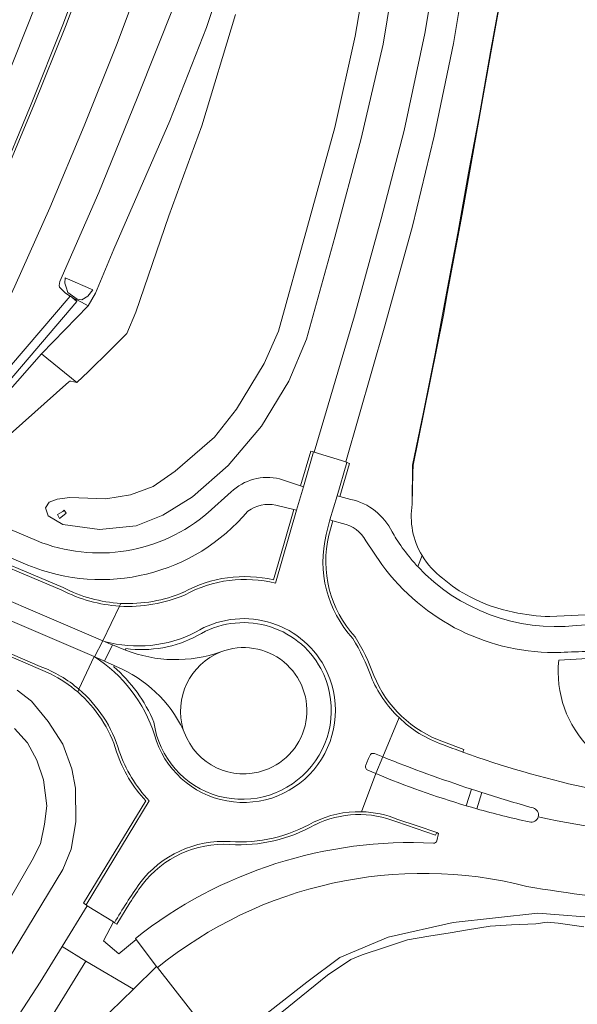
# Model space of a CAD drawing. Header units: metres. Extents: x 197700 to 204338, y 317132 to 325229.
# Tile 423 of 656: x 201313 to 201391, y 318522 to 318659. Entities that reach past the tile are written whole.
import ezdxf

# ---------------------------------------------------------------- set-up
doc = ezdxf.new("R2010")
doc.units = ezdxf.units.M
for name, color, linetype, lineweight in [('B-WE-FV-GELEIDING_WILDRASTER-G', 80, 'Continuous', 18), ('B-WE-GR-GRAS-GV', 60, 'Continuous', 13), ('B-WE-IE-TERREINAFSCHEIDING_KUNSTMATIG_HEKWERK-G', 20, 'IE-TERREINAFSCHEIDING-KUNSTMATIG', 18), ('B-WE-IE-TERREINAFSCHEIDING_KUNSTMATIG_MUUR-GV', 90, 'Continuous', 18), ('B-WE-OG-TERREIN_CULTUURSCHEIDING-GV', 7, 'Continuous', 18), ('B-WE-OG-TERREIN_ERF-GV', 7, 'Continuous', 18), ('B-WE-OG-WATER_GREPPEL-GV', 160, 'Continuous', 18), ('B-WE-OG-WEG-GV', 7, 'Continuous', 18), ('B-WE-VH-ONVERHARD-GV', 252, 'Continuous', 18), ('B-WE-VH-VERHARDING_ASFALT-GV', 252, 'Continuous', 18), ('B-WE-VH-VERHARDING_BETON-GV', 252, 'Continuous', 18), ('B-WE-VH-VERHARDING_BETONSTRAATSTEEN-GV', 252, 'Continuous', 18), ('B-WE-VH-VERHARDING_GRASBETONSTEEN-GV', 70, 'Continuous', 18)]:
    doc.layers.add(name, color=color, linetype=linetype, lineweight=lineweight)
doc.linetypes.add('IE-TERREINAFSCHEIDING-KUNSTMATIG', pattern='A,4,[82,NLCS.SHX,S=0.75,R=90,X=0,Y=0],4,-2', length=10)

msp = doc.modelspace()

# ---------------------------------------------------------------- linework, layer by layer
at = {"layer": 'B-WE-FV-GELEIDING_WILDRASTER-G'}
for points in [[(201367.786, 318595.955), (201367.809, 318597.054), (201369.311, 318604.374), (201372.025, 318617.877), (201372.516, 318620.84), (201374.626, 318631.925), (201376.612, 318643.124), (201378.606, 318654.336), (201381.48, 318670.264), (201382.113, 318685.283), (201382.774, 318702.755), (201383.149, 318711.334), (201383.694, 318720.136), (201384.645, 318734.397)], [(201341.148, 318515.993), (201353.057, 318525.28), (201357.648, 318528.708), (201364.348, 318531.516), (201373.361, 318533.575), (201385.121, 318534.867), (201394.585, 318534.108)]]:
    msp.add_lwpolyline(points, dxfattribs=at)
at = {"layer": 'B-WE-GR-GRAS-GV'}
for points in [[(201358.022, 318588.951), (201356.666, 318589.358), (201356.134, 318587.349)], [(201363.478, 318583.291), (201361.259, 318586.582)], [(201362.347, 318567.873), (201362.354, 318567.854)], [(201372.022, 318558.656), (201374.868, 318557.575), (201374.722, 318557.222)], [(201391.492, 318532.94), (201387.935, 318533.46), (201386.396, 318533.597), (201384.865, 318533.388), (201381.467, 318533.219), (201378.51, 318533.073), (201375.382, 318532.55), (201372.938, 318532.143), (201369.98, 318531.649), (201367.021, 318531.155), (201363.959, 318530.15), (201360.746, 318529.095), (201359.186, 318528.45), (201355.931, 318526.263), (201345.957, 318518.16)]]:
    msp.add_lwpolyline(points, dxfattribs=at)
for points in [[(201361.259, 318586.582, 0.2189396), (201358.022, 318588.951)], [(201356.134, 318587.349, 0.2513113), (201359.763, 318573.243)], [(201388.302, 318571.078, -0.2486874), (201363.478, 318583.291)], [(201359.763, 318573.243, -0.0539027), (201362.347, 318567.873)], [(201396.261, 318571.35, 0.0012421), (201388.302, 318571.078)], [(201362.354, 318567.854, 0.2126578), (201372.022, 318558.656)], [(201374.722, 318557.222, 0.0635353), (201408.828, 318549.631)]]:
    msp.add_lwpolyline(points, format="xyb", dxfattribs=at)
at = {"layer": 'B-WE-IE-TERREINAFSCHEIDING_KUNSTMATIG_HEKWERK-G'}
for points in [[(201367.674, 318591.64), (201367.746, 318597.058), (201369.251, 318604.44), (201370.863, 318612.531), (201372.464, 318620.951), (201373.998, 318629.269), (201375.513, 318637.642), (201377.087, 318646.005), (201378.572, 318654.481), (201380.133, 318663.059), (201381.416, 318670.19), (201381.887, 318679.685), (201382.163, 318688.37), (201382.472, 318696.995), (201382.782, 318705.401), (201383.305, 318714.356), (201383.877, 318722.979), (201384.429, 318731.565)], [(201404.53, 318576.911), (201386.796, 318576.053)], [(201388.022, 318569.98), (201419.302, 318571.813), (201442.398, 318573.695)], [(201375.382, 318532.55), (201378.51, 318533.073)], [(201378.51, 318533.073), (201381.467, 318533.219)], [(201381.467, 318533.219), (201384.865, 318533.388)], [(201384.865, 318533.388), (201386.396, 318533.597)], [(201386.396, 318533.597), (201387.935, 318533.46)], [(201387.935, 318533.46), (201391.492, 318532.94)], [(201367.021, 318531.155), (201369.98, 318531.649)], [(201369.98, 318531.649), (201372.938, 318532.143)], [(201372.938, 318532.143), (201375.382, 318532.55)], [(201360.746, 318529.095), (201363.959, 318530.15)], [(201363.959, 318530.15), (201367.021, 318531.155)], [(201359.186, 318528.45), (201360.746, 318529.095)], [(201355.931, 318526.263), (201359.186, 318528.45)], [(201345.957, 318518.16), (201355.931, 318526.263)]]:
    msp.add_lwpolyline(points, dxfattribs=at)
for points in [[(201369.06, 318584.506, -0.1758927), (201367.674, 318591.64)], [(201371.906, 318581.388, -0.0999698), (201369.06, 318584.506)], [(201375.746, 318578.788, -0.0708132), (201371.906, 318581.388)], [(201381.729, 318576.67, -0.0739039), (201375.746, 318578.788)], [(201386.796, 318576.053, -0.0487687), (201381.729, 318576.67)], [(201404.726, 318553.371, -0.478161), (201388.022, 318569.98)]]:
    msp.add_lwpolyline(points, format="xyb", dxfattribs=at)
at = {"layer": 'B-WE-IE-TERREINAFSCHEIDING_KUNSTMATIG_MUUR-GV'}
msp.add_lwpolyline([(201311.886, 318601.362), (201320.02, 318608.642), (201320.173, 318608.745), (201320.302, 318608.742), (201321.124, 318608.528), (201316.239, 318612.547), (201308.193, 318603.388)], dxfattribs=at)
at = {"layer": 'B-WE-OG-TERREIN_CULTUURSCHEIDING-GV'}
for points in [[(201341.113, 318571.139, 0.3888702), (201335.898, 318560.305)], [(201347.192, 318554.703, 1.0189214), (201341.113, 318571.139)], [(201336.046, 318559.988, 0.4107789), (201347.192, 318554.703)]]:
    msp.add_lwpolyline(points, format="xyb", dxfattribs=at)
msp.add_lwpolyline([(201335.898, 318560.305), (201336.046, 318559.988)], dxfattribs=at)
at = {"layer": 'B-WE-OG-TERREIN_ERF-GV'}
for points in [[(201384.645, 318734.397), (201383.694, 318720.136), (201383.149, 318711.334), (201382.774, 318702.755), (201382.113, 318685.283), (201381.48, 318670.264), (201378.606, 318654.336), (201376.612, 318643.124), (201374.626, 318631.925), (201372.516, 318620.84), (201372.025, 318617.877), (201369.311, 318604.374), (201367.809, 318597.054), (201367.786, 318595.955), (201367.674, 318591.64)], [(201369.06, 318584.506), (201368.454, 318582.991)], [(201390.453, 318574.793), (201413.83, 318576.289)]]:
    msp.add_lwpolyline(points, dxfattribs=at)
for points in [[(201367.674, 318591.64, 0.1758927), (201369.06, 318584.506)], [(201368.454, 318582.991, 0.2356644), (201390.453, 318574.793)]]:
    msp.add_lwpolyline(points, format="xyb", dxfattribs=at)
at = {"layer": 'B-WE-OG-WATER_GREPPEL-GV'}
for points in [[(201334.711, 318661.045), (201329.498, 318648.027), (201324.195, 318634.909), (201318.762, 318622.582), (201318.681, 318622.028), (201318.736, 318621.805), (201319.553, 318620.934), (201320.217, 318620.524), (201320.24, 318620.551), (201320.421, 318620.397), (201320.629, 318620.269), (201321.771, 318619.717), (201322.697, 318619.198), (201323.744, 318620.958), (201326.259, 318627.068), (201334.06, 318644.884), (201339.12, 318657.823), (201344.409, 318673.838)], [(201361.98, 318669.598), (201359.756, 318656.633), (201356.941, 318643.95), (201353.137, 318630.201), (201349.142, 318615.686), (201347.132, 318611.194), (201343.296, 318604.863), (201340.225, 318600.961), (201334.805, 318596.231), (201331.749, 318594.099), (201328.604, 318592.938), (201325.153, 318592.416), (201320.14, 318592.591), (201318.415, 318592.335), (201317.293, 318591.946), (201316.787, 318591.156), (201317.159, 318590.048), (201319.191, 318588.807), (201324.284, 318588.115), (201329.359, 318588.662), (201333.094, 318590.109), (201337.209, 318592.671), (201342.14, 318597.038), (201346.753, 318602.49), (201350.576, 318608.729), (201353.025, 318614.581), (201356.968, 318628.71), (201360.592, 318642.429), (201363.657, 318655.55), (201365.922, 318669.39)], [(201311.236, 318527.78), (201319.171, 318540.941), (201320.331, 318543.746), (201320.993, 318547.543), (201320.928, 318552.209), (201320.426, 318554.924), (201319.214, 318558.316), (201317.147, 318561.485), (201314.853, 318564.287), (201312.873, 318565.809)], [(201312.485, 318560.502), (201314.279, 318558.499), (201315.585, 318556.102), (201316.517, 318553.354), (201316.951, 318549.753), (201316.662, 318547.203), (201316.084, 318544.493), (201314.95, 318542.216), (201307.644, 318529.576)]]:
    msp.add_lwpolyline(points, dxfattribs=at)
for points in [[(201319.533, 318623.098), (201323.37, 318621.4), (201322.662, 318620.526), (201321.834, 318620.029), (201321.17, 318620.135), (201319.898, 318621.032), (201319.639, 318621.768), (201319.492, 318622.32)], [(201319.656, 318590.413), (201319.39, 318590.152), (201318.749, 318589.677), (201318.473, 318590.215), (201319.183, 318590.613), (201319.382, 318590.826)]]:
    msp.add_lwpolyline(points, close=True, dxfattribs=at)
at = {"layer": 'B-WE-OG-WEG-GV'}
for points in [[(201348.746, 318591.526, 0.2086863), (201344.878, 318590.69)], [(201344.878, 318590.69, -0.3265305), (201314.325, 318583.196)], [(201335.971, 318579.435, -0.1837552), (201348.45, 318581.146)], [(201319.241, 318580.083, 0.1077247), (201327.241, 318577.882)], [(201327.241, 318577.882, 0.1151538), (201335.959, 318579.429)], [(201365.563, 318547.535, 0.2139317), (201354.195, 318547.139)], [(201354.172, 318547.127, -0.1465875), (201342.392, 318544.406)], [(201329.265, 318531.361, -0.1817946), (201370.642, 318544.591)], [(201342.39, 318544.406, 0.250276), (201330.2, 318538.803)], [(201370.642, 318544.591, 0.4044009), (201371.095, 318544.903)], [(201330.19, 318538.789, 0.0174954), (201328.505, 318536.311)]]:
    msp.add_lwpolyline(points, format="xyb", dxfattribs=at)
for points in [[(201348.45, 318581.146), (201349.91, 318586.216), (201351.24, 318590.902), (201348.746, 318591.526)], [(201314.325, 318583.196), (201306.645, 318586.483), (201304.071, 318587.195), (201303.969, 318586.99), (201303.836, 318586.722), (201305.805, 318585.749), (201319.241, 318580.083)], [(201335.959, 318579.429), (201335.971, 318579.435)], [(201354.195, 318547.139), (201354.172, 318547.127)], [(201371.095, 318544.903), (201371.348, 318545.945), (201371.086, 318546.062), (201371.082, 318546.063), (201370.916, 318545.69), (201365.563, 318547.535)], [(201342.392, 318544.406), (201342.39, 318544.406)], [(201330.2, 318538.803), (201330.19, 318538.789)], [(201328.505, 318536.311), (201326.697, 318533.331), (201326.34, 318533.517), (201326.202, 318533.637), (201324.814, 318531.004), (201326.948, 318529.232), (201329.374, 318531.191), (201329.265, 318531.361)]]:
    msp.add_lwpolyline(points, dxfattribs=at)
at = {"layer": 'B-WE-VH-ONVERHARD-GV'}
for points in [[(201349.284, 318595.185), (201352.196, 318594.203), (201353.619, 318599.034), (201353.972, 318598.933), (201354.099, 318598.882), (201359.659, 318617.785), (201363.379, 318631.276), (201366.588, 318643.558), (201369.428, 318657.004), (201371.428, 318668.912), (201372.32, 318676.703), (201372.875, 318681.556), (201373.695, 318695.581), (201373.895, 318708.401), (201373.622, 318724.286), (201372.801, 318746.356)], [(201376.755, 318747.006), (201377.575, 318724.668), (201377.912, 318708.418), (201377.784, 318695.591), (201376.957, 318681.222), (201376.307, 318675.467), (201375.45, 318667.872), (201373.422, 318655.623), (201370.715, 318642.775), (201367.704, 318630.241), (201363.902, 318616.4), (201358.466, 318597.514), (201358.603, 318597.425), (201358.983, 318597.312), (201357.642, 318592.711), (201359.17, 318592.322)], [(201367.674, 318591.64), (201367.786, 318595.955), (201367.809, 318597.054), (201369.311, 318604.374), (201372.025, 318617.877), (201372.516, 318620.84), (201374.626, 318631.925), (201376.612, 318643.124), (201378.606, 318654.336), (201381.48, 318670.264), (201382.113, 318685.283), (201382.774, 318702.755), (201383.149, 318711.334), (201383.694, 318720.136), (201384.645, 318734.397)], [(201344.409, 318673.838), (201339.12, 318657.823), (201334.06, 318644.884), (201326.259, 318627.068), (201323.744, 318620.958), (201322.697, 318619.198), (201316.239, 318612.547), (201321.124, 318608.528), (201322.732, 318610.088), (201325.746, 318613.044), (201328.053, 318615.352), (201329.321, 318618.318), (201333.908, 318631.69), (201338.489, 318644.165), (201343.142, 318659.645)], [(201365.922, 318669.39), (201363.657, 318655.55), (201360.592, 318642.429), (201356.968, 318628.71), (201353.025, 318614.581), (201350.576, 318608.729), (201346.753, 318602.49), (201342.14, 318597.038), (201337.209, 318592.671), (201333.094, 318590.109), (201329.359, 318588.662), (201324.284, 318588.115), (201319.191, 318588.807), (201317.159, 318590.048), (201316.787, 318591.156), (201317.293, 318591.946), (201318.415, 318592.335), (201320.14, 318592.591), (201325.153, 318592.416), (201328.604, 318592.938), (201331.749, 318594.099), (201334.805, 318596.231), (201340.225, 318600.961), (201343.296, 318604.863), (201347.132, 318611.194), (201349.142, 318615.686), (201353.137, 318630.201), (201356.941, 318643.95), (201359.756, 318656.633), (201361.98, 318669.598)], [(201315.487, 318661.142), (201310.925, 318649.615), (201306.096, 318638.238), (201301.289, 318627.35), (201296.092, 318616.199), (201290.988, 318605.895), (201292.468, 318605.109), (201293.173, 318604.735), (201295.005, 318603.762), (201300.264, 318614.465), (201305.268, 318625.075), (201310.073, 318635.905), (201314.793, 318647.211), (201319.192, 318658.227), (201323.251, 318669.031)], [(201330.869, 318666.643), (201326.623, 318655.384), (201322.16, 318644.185), (201317.392, 318632.791), (201312.544, 318621.903), (201307.436, 318611.054), (201301.489, 318599.071), (201300.986, 318598.101), (201303.593, 318601.141), (201320.217, 318620.524), (201319.553, 318620.934), (201318.736, 318621.805), (201318.681, 318622.028), (201318.762, 318622.582), (201324.195, 318634.909), (201329.498, 318648.027), (201334.711, 318661.045)], [(201343.142, 318659.645), (201338.489, 318644.165), (201333.908, 318631.69), (201329.321, 318618.318), (201328.053, 318615.352), (201325.746, 318613.044), (201322.732, 318610.088), (201321.124, 318608.528), (201320.302, 318608.742), (201320.173, 318608.745), (201320.02, 318608.642), (201311.886, 318601.362), (201305.28, 318595.202), (201304.881, 318594.442), (201312.073, 318591.362), (201311.864, 318590.864), (201311.851, 318590.829), (201312.084, 318590.73), (201311.834, 318590.225), (201307.023, 318592.267), (201306.209, 318590.525), (201315.527, 318586.602)], [(201339.372, 318590.512), (201342.546, 318593.358)], [(201365.467, 318586.855), (201365.481, 318586.834)], [(201367.203, 318584.434), (201367.256, 318584.368)], [(201368.454, 318582.991), (201369.06, 318584.506)], [(201317.481, 318568.086), (201305.018, 318573.464)], [(201312.873, 318565.809), (201314.853, 318564.287), (201317.147, 318561.485), (201319.214, 318558.316), (201320.426, 318554.924), (201320.928, 318552.209), (201320.993, 318547.543), (201320.331, 318543.746), (201319.171, 318540.941), (201311.236, 318527.78)], [(201307.644, 318529.576), (201314.95, 318542.216), (201316.084, 318544.493), (201316.662, 318547.203), (201316.951, 318549.753), (201316.517, 318553.354), (201315.585, 318556.102), (201314.279, 318558.499), (201312.485, 318560.502)], [(201307.084, 318511.528), (201316.068, 318525.289), (201319.108, 318530.24), (201322.575, 318535.885), (201322.412, 318536.012), (201322.064, 318536.245), (201330.707, 318550.441)], [(201332.329, 318527.302), (201341.148, 318515.993), (201341.793, 318515.165), (201345.957, 318518.16), (201355.931, 318526.263), (201359.186, 318528.45), (201360.746, 318529.095), (201363.959, 318530.15), (201367.021, 318531.155), (201369.98, 318531.649), (201372.938, 318532.143), (201375.382, 318532.55), (201378.51, 318533.073), (201381.467, 318533.219), (201384.865, 318533.388), (201386.396, 318533.597), (201387.935, 318533.46), (201391.492, 318532.94)], [(201341.148, 318515.993), (201332.329, 318527.302), (201332.205, 318527.465), (201328.993, 318524.325), (201324.162, 318519.602)]]:
    msp.add_lwpolyline(points, dxfattribs=at)
msp.add_lwpolyline([(201320.421, 318620.397), (201321.152, 318619.778), (201302.039, 318597.407), (201301.669, 318595.817), (201301.99, 318595.69), (201302.687, 318597.08), (201308.193, 318603.388), (201316.239, 318612.547), (201322.697, 318619.198), (201321.771, 318619.717), (201320.629, 318620.269)], close=True, dxfattribs=at)
for points in [[(201342.546, 318593.358, -0.2488601), (201349.284, 318595.185)], [(201359.17, 318592.322, -0.2290404), (201364.894, 318587.803)], [(201369.06, 318584.506, -0.1758927), (201367.674, 318591.64)], [(201315.527, 318586.602, 0.2834609), (201339.372, 318590.512)], [(201364.894, 318587.803, 0.0100782), (201365.467, 318586.855)], [(201365.481, 318586.834, 0.0281774), (201367.203, 318584.434)], [(201367.256, 318584.368, 0.0173649), (201368.454, 318582.991)], [(201321.258, 318565.573, 0.0636427), (201317.481, 318568.086)], [(201326.663, 318557.252, 0.1413059), (201321.258, 318565.573)], [(201330.707, 318550.441, -0.1099197), (201326.663, 318557.252)], [(201383.6, 318538.586, 0.2368976), (201332.329, 318527.302)], [(201401.21, 318536.447, -0.0274095), (201383.6, 318538.586)]]:
    msp.add_lwpolyline(points, format="xyb", dxfattribs=at)
at = {"layer": 'B-WE-VH-VERHARDING_ASFALT-GV'}
for points in [[(201354.099, 318598.882), (201358.466, 318597.514), (201363.902, 318616.4), (201367.704, 318630.241), (201370.715, 318642.775), (201373.422, 318655.623), (201375.45, 318667.872), (201376.307, 318675.467), (201372.32, 318676.703), (201371.428, 318668.912), (201369.428, 318657.004), (201366.588, 318643.558), (201363.379, 318631.276), (201359.659, 318617.785)], [(201332.205, 318527.465), (201329.374, 318531.191), (201326.948, 318529.232), (201324.814, 318531.004), (201326.202, 318533.637), (201322.575, 318535.885), (201319.108, 318530.24), (201322.404, 318528.21), (201328.993, 318524.325)]]:
    msp.add_lwpolyline(points, close=True, dxfattribs=at)
for points in [[(201323.692, 318668.912), (201319.557, 318657.997), (201315.186, 318647.061), (201310.366, 318635.617), (201305.626, 318624.864), (201300.627, 318614.245), (201294.687, 318602.255), (201292.929, 318598.847), (201292.862, 318598.716), (201292.697, 318598.397), (201292.16, 318597.354), (201298.805, 318593.898), (201299.607, 318595.444), (201299.772, 318595.761), (201299.836, 318595.885), (201300.986, 318598.101), (201301.489, 318599.071), (201307.436, 318611.054), (201312.544, 318621.903), (201317.392, 318632.791), (201322.16, 318644.185), (201326.623, 318655.384), (201330.869, 318666.643)], [(201323.251, 318669.031), (201319.192, 318658.227), (201314.793, 318647.211), (201310.073, 318635.905)], [(201310.366, 318635.617), (201315.186, 318647.061), (201319.557, 318657.997), (201323.692, 318668.912)], [(201308.414, 318663.865), (201303.844, 318652.257), (201299.322, 318641.501), (201294.327, 318630.259), (201289.19, 318619.282), (201282.478, 318605.963), (201282.297, 318605.604), (201281.541, 318604.105), (201281.371, 318603.78), (201281.307, 318603.657), (201281.139, 318603.337), (201281.036, 318603.14), (201287.759, 318599.644), (201288.13, 318600.349), (201288.224, 318600.528), (201288.296, 318600.669), (201288.364, 318600.799), (201290.988, 318605.895), (201296.092, 318616.199), (201301.289, 318627.35), (201306.096, 318638.238), (201310.925, 318649.615), (201315.487, 318661.142)], [(201355.746, 318587.444), (201356.267, 318589.477), (201357.254, 318592.81), (201358.603, 318597.425), (201358.466, 318597.514), (201354.099, 318598.882), (201353.972, 318598.933), (201352.598, 318594.067), (201351.621, 318590.807), (201348.729, 318580.667)], [(201348.746, 318591.526), (201351.24, 318590.902), (201351.621, 318590.807), (201352.598, 318594.067), (201352.196, 318594.203), (201349.284, 318595.185)], [(201342.546, 318593.358), (201339.372, 318590.512)], [(201315.527, 318586.602), (201306.209, 318590.525), (201304.224, 318591.373), (201302.247, 318587.726), (201303.969, 318586.99), (201304.071, 318587.195), (201306.645, 318586.483), (201314.325, 318583.196)], [(201319.055, 318579.729), (201305.65, 318585.38)], [(201301.587, 318582.575), (201324.747, 318572.69), (201327.054, 318577.493)], [(201323.525, 318570.488), (201300.575, 318580.303), (201298.665, 318581.12), (201296.38, 318576.906), (201298.271, 318576.099), (201298.303, 318576.167)], [(201327.054, 318577.493), (201324.747, 318572.69), (201324.981, 318572.59)], [(201305.143, 318573.818), (201316.054, 318569.127)], [(201321.431, 318565.948), (201323.525, 318570.488)], [(201323.525, 318570.488), (201321.431, 318565.948)], [(201362.454, 318557.011), (201363.601, 318556.549), (201365.858, 318562.011)], [(201365.858, 318562.011), (201363.601, 318556.549)], [(201361.254, 318555.425), (201361.387, 318555.779), (201361.621, 318556.324), (201361.783, 318556.726)], [(201360.644, 318548.946), (201362.646, 318554.236), (201362.088, 318554.471), (201361.528, 318554.71)], [(201362.646, 318554.236), (201360.644, 318548.946)], [(201375.916, 318552.076), (201376.634, 318551.842), (201377.352, 318551.611)], [(201331.173, 318550.467), (201322.412, 318536.012), (201322.575, 318535.885), (201326.202, 318533.637), (201326.34, 318533.517), (201326.341, 318533.519)], [(201376.641, 318549.353), (201375.911, 318549.562), (201375.187, 318549.774)], [(201365.697, 318547.888), (201368.357, 318547.002), (201371.082, 318546.063), (201371.086, 318546.062), (201371.348, 318545.945), (201371.095, 318544.903)], [(201314.531, 318515.534), (201315.88, 318517.617), (201322.404, 318528.21), (201319.108, 318530.24), (201316.068, 318525.289), (201307.084, 318511.528), (201301.724, 318504.914), (201295.936, 318498.644), (201289.11, 318492.107), (201279.866, 318484.125), (201275.817, 318481.028), (201278.538, 318478.667)], [(201329.265, 318531.361), (201329.374, 318531.191), (201332.205, 318527.465), (201332.329, 318527.302)], [(201278.885, 318478.928), (201278.538, 318478.667), (201281.734, 318475.893), (201284.131, 318477.62), (201294.24, 318485.803), (201301.967, 318493.011), (201308.181, 318499.738), (201313.564, 318506.422), (201324.162, 318519.602), (201328.993, 318524.325), (201322.404, 318528.21), (201315.88, 318517.617), (201314.531, 318515.534)]]:
    msp.add_lwpolyline(points, dxfattribs=at)
for points in [[(201349.284, 318595.185, 0.2488601), (201342.546, 318593.358)], [(201344.878, 318590.69, -0.2086863), (201348.746, 318591.526)], [(201314.325, 318583.196, 0.3265305), (201344.878, 318590.69)], [(201339.372, 318590.512, -0.2834609), (201315.527, 318586.602)], [(201359.443, 318573, -0.2506789), (201355.746, 318587.444)], [(201348.729, 318580.667, 0.1896039), (201336.151, 318579.078)], [(201327.054, 318577.493, -0.105715), (201319.055, 318579.729)], [(201336.151, 318579.078, -0.1178404), (201327.054, 318577.493)], [(201337.627, 318573.886, -0.4294611), (201355.496, 318569.078)], [(201324.981, 318572.59, 0.1878414), (201337.627, 318573.886)], [(201361.977, 318567.721, 0.0539958), (201359.443, 318573)], [(201331.928, 318559.608, 0.1765152), (201323.525, 318570.488)], [(201316.054, 318569.127, -0.0869247), (201321.431, 318565.948)], [(201355.496, 318569.078, -1.1192863), (201331.928, 318559.608)], [(201365.858, 318562.011, -0.1038439), (201361.977, 318567.721)], [(201321.431, 318565.948, -0.1445215), (201327.013, 318557.357)], [(201371.888, 318558.279, -0.1067224), (201365.858, 318562.011)], [(201374.722, 318557.222, -0.0053397), (201371.888, 318558.279)], [(201327.013, 318557.357, 0.1048386), (201331.173, 318550.467)], [(201361.783, 318556.726, -0.4369576), (201362.454, 318557.011)], [(201363.601, 318556.549, 0.015604), (201375.916, 318552.076)], [(201408.828, 318549.631, -0.0635353), (201374.722, 318557.222)], [(201361.528, 318554.71, -0.4166044), (201361.254, 318555.425)], [(201375.187, 318549.774, -0.0270206), (201362.646, 318554.236)], [(201377.352, 318551.611, 0.0089326), (201384.458, 318549.473)], [(201383.938, 318547.529, -0.0152521), (201376.641, 318549.353)], [(201384.458, 318549.473, -0.4155956), (201385.175, 318548.24)], [(201353.996, 318547.487, -0.12097), (201360.644, 318548.946)], [(201360.644, 318548.946, -0.0912033), (201365.697, 318547.888)], [(201385.175, 318548.24, -0.4158001), (201383.938, 318547.529)], [(201406.267, 318545.201, -0.0345425), (201385.175, 318548.24)], [(201385.175, 318548.24, 0.0345425), (201406.267, 318545.201)], [(201342.416, 318544.805, 0.1469359), (201353.996, 318547.487)], [(201370.642, 318544.591, 0.1817946), (201329.265, 318531.361)], [(201329.871, 318539.03, -0.2506739), (201342.416, 318544.805)], [(201371.095, 318544.903, -0.4044009), (201370.642, 318544.591)], [(201332.329, 318527.302, -0.2368976), (201383.6, 318538.586)], [(201326.341, 318533.519, -0.0173792), (201329.871, 318539.03)], [(201383.6, 318538.586, 0.0274095), (201401.21, 318536.447)]]:
    msp.add_lwpolyline(points, format="xyb", dxfattribs=at)
at = {"layer": 'B-WE-VH-VERHARDING_BETON-GV'}
for points in [[(201353.972, 318598.933), (201353.619, 318599.034), (201352.196, 318594.203), (201352.598, 318594.067)], [(201357.642, 318592.711), (201358.983, 318597.312), (201358.603, 318597.425), (201357.254, 318592.81)]]:
    msp.add_lwpolyline(points, close=True, dxfattribs=at)
for points in [[(201359.17, 318592.322), (201357.642, 318592.711), (201357.254, 318592.81), (201356.267, 318589.477), (201356.666, 318589.358), (201358.022, 318588.951)], [(201351.621, 318590.807), (201351.24, 318590.902), (201349.91, 318586.216), (201348.45, 318581.146)], [(201348.729, 318580.667), (201351.621, 318590.807)], [(201356.134, 318587.349), (201356.666, 318589.358), (201356.267, 318589.477), (201355.746, 318587.444)], [(201319.241, 318580.083), (201305.805, 318585.749), (201303.836, 318586.722)], [(201361.259, 318586.582), (201363.478, 318583.291)], [(201365.481, 318586.834), (201365.467, 318586.855)], [(201305.65, 318585.38), (201319.055, 318579.729)], [(201367.256, 318584.368), (201367.203, 318584.434)], [(201335.971, 318579.435), (201335.959, 318579.429)], [(201327.241, 318577.882), (201327.054, 318577.493)], [(201327.054, 318577.493), (201327.241, 318577.882)], [(201413.83, 318576.289), (201390.453, 318574.793)], [(201316.054, 318569.127), (201305.143, 318573.818)], [(201305.018, 318573.464), (201317.481, 318568.086)], [(201324.981, 318572.59), (201325.903, 318572.171), (201326.073, 318572.105)], [(201326.073, 318572.105), (201327.885, 318571.402), (201327.942, 318571.603)], [(201327.942, 318571.603), (201327.885, 318571.402)], [(201326.253, 318569.074), (201326.333, 318569.244), (201324.991, 318569.853), (201324.259, 318570.186), (201323.607, 318570.454), (201323.525, 318570.488)], [(201326.599, 318569.11), (201326.333, 318569.244), (201326.253, 318569.074)], [(201362.354, 318567.854), (201362.347, 318567.873)], [(201321.431, 318565.948), (201321.258, 318565.573)], [(201321.258, 318565.573), (201321.431, 318565.948)], [(201336.046, 318559.988), (201335.898, 318560.305)], [(201374.722, 318557.222), (201374.868, 318557.575), (201372.022, 318558.656)], [(201330.707, 318550.441), (201322.064, 318536.245), (201322.412, 318536.012)], [(201322.412, 318536.012), (201331.173, 318550.467)], [(201365.563, 318547.535), (201370.916, 318545.69), (201371.082, 318546.063), (201368.357, 318547.002), (201365.697, 318547.888)], [(201354.172, 318547.127), (201354.195, 318547.139)], [(201342.39, 318544.406), (201342.392, 318544.406)], [(201330.19, 318538.789), (201330.2, 318538.803)], [(201326.341, 318533.519), (201326.34, 318533.517), (201326.697, 318533.331), (201328.505, 318536.311)]]:
    msp.add_lwpolyline(points, dxfattribs=at)
for points in [[(201364.894, 318587.803, 0.2290404), (201359.17, 318592.322)], [(201358.022, 318588.951, -0.2189396), (201361.259, 318586.582)], [(201365.467, 318586.855, -0.0100782), (201364.894, 318587.803)], [(201355.746, 318587.444, 0.2506789), (201359.443, 318573)], [(201359.763, 318573.243, -0.2513113), (201356.134, 318587.349)], [(201367.203, 318584.434, -0.0281774), (201365.481, 318586.834)], [(201368.454, 318582.991, -0.0173649), (201367.256, 318584.368)], [(201363.478, 318583.291, 0.2486874), (201388.302, 318571.078)], [(201390.453, 318574.793, -0.2356644), (201368.454, 318582.991)], [(201348.45, 318581.146, 0.1837552), (201335.971, 318579.435)], [(201336.151, 318579.078, -0.1896039), (201348.729, 318580.667)], [(201319.055, 318579.729, 0.105715), (201327.054, 318577.493)], [(201327.241, 318577.882, -0.1077247), (201319.241, 318580.083)], [(201335.959, 318579.429, -0.1151538), (201327.241, 318577.882)], [(201327.054, 318577.493, 0.1178404), (201336.151, 318579.078)], [(201355.496, 318569.078, 0.4294611), (201337.627, 318573.886)], [(201337.88, 318573.404, -0.4289752), (201355.01, 318568.824)], [(201355.01, 318568.824, 0.4289752), (201337.88, 318573.404)], [(201337.627, 318573.886, -0.1878414), (201324.981, 318572.59)], [(201327.942, 318571.603, 0.1572883), (201337.88, 318573.404)], [(201337.88, 318573.404, -0.1572883), (201327.942, 318571.603)], [(201359.443, 318573, -0.0539958), (201361.977, 318567.721)], [(201362.347, 318567.873, 0.0539027), (201359.763, 318573.243)], [(201327.885, 318571.402, 0.1813642), (201341.113, 318571.139)], [(201341.113, 318571.139, -1.0189214), (201347.192, 318554.703)], [(201388.302, 318571.078, -0.0012421), (201396.261, 318571.35)], [(201323.525, 318570.488, -0.1765152), (201331.928, 318559.608)], [(201321.431, 318565.948, 0.0869247), (201316.054, 318569.127)], [(201331.836, 318561.371, 0.1150807), (201326.253, 318569.074)], [(201326.253, 318569.074, -0.1150807), (201331.836, 318561.371)], [(201335.898, 318560.305, 0.1847027), (201326.599, 318569.11)], [(201355.01, 318568.824, -1.1940376), (201331.836, 318561.371)], [(201331.836, 318561.371, 1.1940376), (201355.01, 318568.824)], [(201331.928, 318559.608, 1.1192863), (201355.496, 318569.078)], [(201317.481, 318568.086, -0.0636427), (201321.258, 318565.573)], [(201361.977, 318567.721, 0.1038439), (201365.858, 318562.011)], [(201372.022, 318558.656, -0.2126578), (201362.354, 318567.854)], [(201327.013, 318557.357, 0.1445215), (201321.431, 318565.948)], [(201321.258, 318565.573, -0.1413059), (201326.663, 318557.252)], [(201365.858, 318562.011, 0.1067224), (201371.888, 318558.279)], [(201347.192, 318554.703, -0.4107789), (201336.046, 318559.988)], [(201371.888, 318558.279, 0.0053397), (201374.722, 318557.222)], [(201326.663, 318557.252, 0.1099197), (201330.707, 318550.441)], [(201331.173, 318550.467, -0.1048386), (201327.013, 318557.357)], [(201360.644, 318548.946, 0.12097), (201353.996, 318547.487)], [(201354.195, 318547.139, -0.2139317), (201365.563, 318547.535)], [(201365.697, 318547.888, 0.0912033), (201360.644, 318548.946)], [(201342.392, 318544.406, 0.1465875), (201354.172, 318547.127)], [(201353.996, 318547.487, -0.1469359), (201342.416, 318544.805)], [(201342.416, 318544.805, 0.2506739), (201329.871, 318539.03)], [(201330.2, 318538.803, -0.250276), (201342.39, 318544.406)], [(201329.871, 318539.03, 0.0173792), (201326.341, 318533.519)], [(201328.505, 318536.311, -0.0174954), (201330.19, 318538.789)]]:
    msp.add_lwpolyline(points, format="xyb", dxfattribs=at)
at = {"layer": 'B-WE-VH-VERHARDING_BETONSTRAATSTEEN-GV'}
for points in [[(201319.533, 318623.098), (201319.492, 318622.32), (201319.639, 318621.768), (201319.898, 318621.032), (201321.17, 318620.135), (201321.834, 318620.029), (201322.662, 318620.526), (201323.37, 318621.4)], [(201319.656, 318590.413), (201319.382, 318590.826), (201319.183, 318590.613), (201318.473, 318590.215), (201318.749, 318589.677), (201319.39, 318590.152)], [(201323.607, 318570.454), (201324.747, 318572.69), (201301.587, 318582.575), (201300.575, 318580.303), (201323.525, 318570.488)], [(201323.607, 318570.454), (201324.259, 318570.186), (201324.991, 318569.853), (201326.073, 318572.105), (201325.903, 318572.171), (201324.981, 318572.59), (201324.747, 318572.69)], [(201375.916, 318552.076), (201375.187, 318549.774), (201375.911, 318549.562), (201376.641, 318549.353), (201377.352, 318551.611), (201376.634, 318551.842)]]:
    msp.add_lwpolyline(points, close=True, dxfattribs=at)
for points in [[(201327.885, 318571.402), (201326.073, 318572.105), (201324.991, 318569.853), (201326.333, 318569.244)], [(201326.333, 318569.244), (201326.599, 318569.11)], [(201361.783, 318556.726), (201361.621, 318556.324), (201361.387, 318555.779), (201361.254, 318555.425)], [(201362.646, 318554.236), (201363.601, 318556.549), (201362.454, 318557.011)], [(201363.601, 318556.549), (201362.646, 318554.236)], [(201361.528, 318554.71), (201362.088, 318554.471), (201362.646, 318554.236)], [(201375.187, 318549.774), (201375.916, 318552.076)], [(201377.352, 318551.611), (201376.641, 318549.353)]]:
    msp.add_lwpolyline(points, dxfattribs=at)
for points in [[(201341.113, 318571.139, -0.1813642), (201327.885, 318571.402)], [(201335.898, 318560.305, -0.3888702), (201341.113, 318571.139)], [(201326.599, 318569.11, -0.1847027), (201335.898, 318560.305)], [(201362.454, 318557.011, 0.4369576), (201361.783, 318556.726)], [(201375.916, 318552.076, -0.015604), (201363.601, 318556.549)], [(201361.254, 318555.425, 0.4166044), (201361.528, 318554.71)], [(201362.646, 318554.236, 0.0270206), (201375.187, 318549.774)], [(201384.458, 318549.473, -0.0089326), (201377.352, 318551.611)], [(201376.641, 318549.353, 0.0152521), (201383.938, 318547.529)], [(201385.175, 318548.24, 0.4155956), (201384.458, 318549.473)], [(201383.938, 318547.529, 0.4158001), (201385.175, 318548.24)]]:
    msp.add_lwpolyline(points, format="xyb", dxfattribs=at)
at = {"layer": 'B-WE-VH-VERHARDING_GRASBETONSTEEN-GV'}
msp.add_lwpolyline([(201302.039, 318597.407), (201321.152, 318619.778), (201320.421, 318620.397), (201320.24, 318620.551), (201320.217, 318620.524), (201303.593, 318601.141)], dxfattribs=at)

doc.saveas('drawing.dxf')
